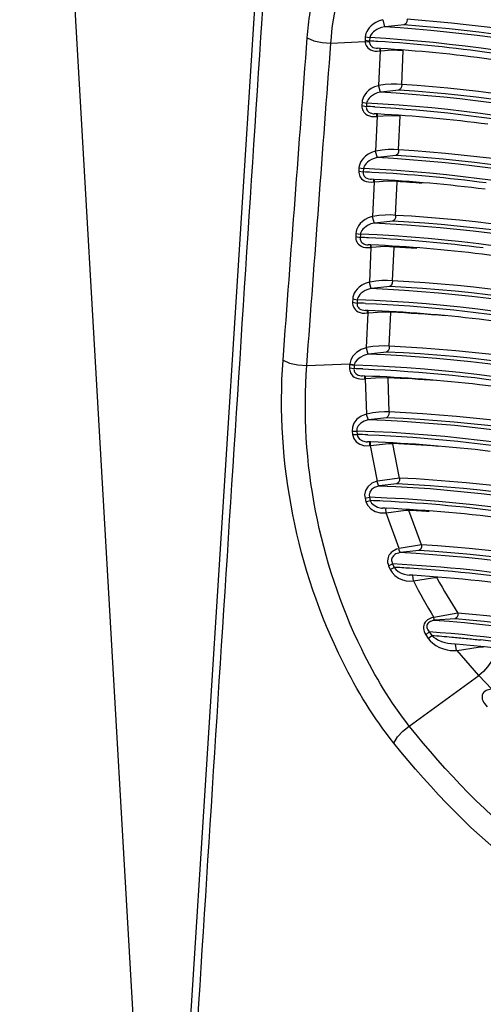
# Paper-space layout 'Sheet' of a CAD drawing. Header units: inches. Extents: x 0.2 to 10.8, y 0.2 to 8.3.
# Tile 311 of 545: x 5.2278 to 5.2668, y 7.1575 to 7.2403. Entities that reach past the tile are written whole.
import ezdxf

# ---------------------------------------------------------------- set-up
doc = ezdxf.new("R2010")
doc.units = ezdxf.units.IN
doc.header["$MEASUREMENT"] = 0
doc.layers.get('0').update_dxf_attribs({"lineweight": 5})
doc.layers.add('02___PRT_ALL_AXES', color=7, linetype='Continuous')

psp = doc.layouts.new('Sheet')

# ---------------------------------------------------------------- linework, layer by layer
at = {"color": 0, "linetype": 'ByBlock', "lineweight": -3}
for p, q in [((5.247815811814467, 7.245639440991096), (5.241678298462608, 7.149344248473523)), ((5.258321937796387, 7.240284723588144), (5.258466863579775, 7.239690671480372)), ((5.260130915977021, 7.239846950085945), (5.258515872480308, 7.239700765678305)), ((5.256843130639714, 7.238857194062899), (5.25682484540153, 7.238570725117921)), ((5.256843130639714, 7.238857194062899), (5.257220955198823, 7.238780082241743)), ((5.257220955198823, 7.238780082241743), (5.257203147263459, 7.238501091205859)), ((5.253952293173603, 7.23833062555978), (5.256826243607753, 7.238445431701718)), ((5.25682484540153, 7.238570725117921), (5.256826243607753, 7.238445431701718)), ((5.25682484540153, 7.238570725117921), (5.257203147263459, 7.238501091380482)), ((5.256826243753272, 7.238445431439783), (5.257196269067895, 7.238420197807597)), ((5.257203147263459, 7.238501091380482), (5.257196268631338, 7.23842019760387)), ((5.257854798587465, 7.237641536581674), (5.258089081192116, 7.237660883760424)), ((5.258098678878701, 7.237869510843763), (5.257862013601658, 7.237883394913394)), ((5.258100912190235, 7.237855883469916), (5.257862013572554, 7.237883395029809)), ((5.25799874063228, 7.234752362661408), (5.258136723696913, 7.237668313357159)), ((5.258089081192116, 7.237660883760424), (5.258089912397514, 7.237857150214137)), ((5.258136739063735, 7.237668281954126), (5.258136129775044, 7.237851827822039)), ((5.258177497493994, 7.237672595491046), (5.259076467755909, 7.237743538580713)), ((5.259076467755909, 7.237743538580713), (5.260046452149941, 7.237703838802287)), ((5.259911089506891, 7.234843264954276), (5.260046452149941, 7.237703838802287)), ((5.25795096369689, 7.234742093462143), (5.258102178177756, 7.234197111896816)), ((5.259682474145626, 7.234364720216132), (5.258149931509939, 7.234207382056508)), ((5.256577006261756, 7.233343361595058), (5.256563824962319, 7.23306480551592)), ((5.256563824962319, 7.23306480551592), (5.256942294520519, 7.232998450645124)), ((5.256577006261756, 7.233343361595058), (5.256955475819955, 7.233277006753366)), ((5.256955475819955, 7.233277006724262), (5.256942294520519, 7.232998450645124)), ((5.257594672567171, 7.232139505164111), (5.257828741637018, 7.232159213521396)), ((5.257837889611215, 7.232368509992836), (5.257604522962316, 7.232381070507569)), ((5.257840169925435, 7.232354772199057), (5.257604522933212, 7.232381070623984)), ((5.257738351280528, 7.229249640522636), (5.257876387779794, 7.232166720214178)), ((5.257828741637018, 7.232159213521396), (5.257829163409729, 7.232356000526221)), ((5.25787640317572, 7.232166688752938), (5.257875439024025, 7.232350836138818)), ((5.257916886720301, 7.232171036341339), (5.258829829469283, 7.232244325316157)), ((5.258829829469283, 7.232244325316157), (5.259786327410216, 7.232206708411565)), ((5.259650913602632, 7.229345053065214), (5.259786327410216, 7.232206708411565)), ((5.257690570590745, 7.229239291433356), (5.257842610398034, 7.228694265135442)), ((5.259423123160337, 7.228866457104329), (5.257890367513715, 7.228704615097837)), ((5.256316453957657, 7.227837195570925), (5.256303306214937, 7.227559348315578)), ((5.256303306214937, 7.227559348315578), (5.256681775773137, 7.227492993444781)), ((5.256316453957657, 7.227837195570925), (5.256694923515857, 7.227770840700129)), ((5.256694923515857, 7.227770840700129), (5.256681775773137, 7.227492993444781)), ((5.257334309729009, 7.226634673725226), (5.257568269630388, 7.226654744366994)), ((5.257578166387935, 7.226864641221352), (5.257346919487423, 7.226875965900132)), ((5.257580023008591, 7.226853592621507), (5.257346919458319, 7.226875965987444)), ((5.257477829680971, 7.22374412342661), (5.257615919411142, 7.226662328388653)), ((5.257568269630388, 7.226654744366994), (5.257568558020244, 7.226854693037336)), ((5.257615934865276, 7.226662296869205), (5.257614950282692, 7.226850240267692)), ((5.257656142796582, 7.226666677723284), (5.258707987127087, 7.226745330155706)), ((5.258707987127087, 7.226745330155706), (5.259526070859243, 7.226706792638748)), ((5.259390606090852, 7.22384406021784), (5.259524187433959, 7.226666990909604)), ((5.257430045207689, 7.223733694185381), (5.257582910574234, 7.223188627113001)), ((5.259163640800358, 7.223365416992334), (5.257630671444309, 7.223199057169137)), ((5.256055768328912, 7.22232821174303), (5.256042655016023, 7.222051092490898)), ((5.256055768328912, 7.22232821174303), (5.256434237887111, 7.222261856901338)), ((5.256434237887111, 7.222261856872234), (5.256421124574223, 7.221984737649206)), ((5.256042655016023, 7.222051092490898), (5.256421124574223, 7.221984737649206)), ((5.257073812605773, 7.221127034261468), (5.257307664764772, 7.221147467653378)), ((5.257317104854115, 7.22135802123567), (5.257089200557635, 7.221368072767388)), ((5.257318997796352, 7.221346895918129), (5.257089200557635, 7.221368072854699)), ((5.25721717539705, 7.218235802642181), (5.257355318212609, 7.221155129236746)), ((5.257307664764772, 7.221147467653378), (5.257307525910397, 7.221347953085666)), ((5.257355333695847, 7.221155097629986), (5.25735397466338, 7.221343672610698)), ((5.257395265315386, 7.221159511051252), (5.258478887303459, 7.221240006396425)), ((5.258478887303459, 7.221240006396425), (5.259265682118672, 7.221204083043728)), ((5.2591301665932, 7.218340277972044), (5.259263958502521, 7.221167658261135)), ((5.257169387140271, 7.218225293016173), (5.25732307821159, 7.217680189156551)), ((5.258904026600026, 7.217861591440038), (5.257370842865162, 7.217690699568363)), ((5.255794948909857, 7.216816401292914), (5.255781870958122, 7.216540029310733)), ((5.255781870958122, 7.216540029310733), (5.256160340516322, 7.216473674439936)), ((5.255794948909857, 7.216816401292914), (5.256173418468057, 7.216750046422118)), ((5.256173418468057, 7.216750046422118), (5.256160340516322, 7.216473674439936)), ((5.256813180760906, 7.215616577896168), (5.257046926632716, 7.215637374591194)), ((5.257055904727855, 7.215848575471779), (5.25683136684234, 7.215857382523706)), ((5.257057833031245, 7.215837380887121), (5.256831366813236, 7.215857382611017)), ((5.256956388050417, 7.2127246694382), (5.257094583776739, 7.215645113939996)), ((5.257046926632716, 7.215637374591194), (5.257046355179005, 7.215838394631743)), ((5.257094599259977, 7.215645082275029), (5.257092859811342, 7.215834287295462)), ((5.257134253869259, 7.215649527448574), (5.258250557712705, 7.215732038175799)), ((5.258250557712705, 7.215732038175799), (5.259005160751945, 7.215698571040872)), ((5.25886959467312, 7.212833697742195), (5.259003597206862, 7.215665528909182)), ((5.256908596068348, 7.212714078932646), (5.257063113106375, 7.212168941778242)), ((5.258644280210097, 7.212354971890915), (5.25711088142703, 7.21217953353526)), ((5.251929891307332, 7.211228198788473), (5.255539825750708, 7.211372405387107)), ((5.255534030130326, 7.211300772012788), (5.255522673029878, 7.211021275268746)), ((5.255522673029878, 7.211021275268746), (5.255901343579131, 7.210959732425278)), ((5.255539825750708, 7.211372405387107), (5.255534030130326, 7.211300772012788)), ((5.255534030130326, 7.211300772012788), (5.255912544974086, 7.211235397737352)), ((5.255539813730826, 7.211372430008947), (5.255921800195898, 7.211282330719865)), ((5.255912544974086, 7.211235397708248), (5.255901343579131, 7.210959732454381)), ((5.256592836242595, 7.210083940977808), (5.256813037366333, 7.210104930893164)), ((5.256821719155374, 7.210335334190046), (5.256600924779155, 7.21034296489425)), ((5.256823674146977, 7.210324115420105), (5.256600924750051, 7.210342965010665)), ((5.256813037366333, 7.210104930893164), (5.256812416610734, 7.210338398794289)), ((5.256860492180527, 7.210112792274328), (5.256857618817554, 7.210321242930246)), ((5.256976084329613, 7.207140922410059), (5.256860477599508, 7.210112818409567)), ((5.256904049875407, 7.210118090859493), (5.258129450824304, 7.210213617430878)), ((5.258129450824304, 7.210213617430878), (5.258758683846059, 7.210189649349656)), ((5.258846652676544, 7.207314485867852), (5.258758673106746, 7.210160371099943)), ((5.256929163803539, 7.207130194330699), (5.257082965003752, 7.20664547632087)), ((5.258621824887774, 7.206835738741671), (5.257129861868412, 7.206656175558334)), ((5.255747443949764, 7.205693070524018), (5.256123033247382, 7.205704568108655)), ((5.255747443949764, 7.205693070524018), (5.255781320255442, 7.205412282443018)), ((5.256123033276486, 7.205704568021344), (5.256156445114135, 7.205427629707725)), ((5.255781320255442, 7.205412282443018), (5.256156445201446, 7.205427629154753)), ((5.256794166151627, 7.204480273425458), (5.257243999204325, 7.204487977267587)), ((5.257248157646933, 7.20478611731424), (5.257022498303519, 7.204805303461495)), ((5.25724620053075, 7.204797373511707), (5.257022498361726, 7.204805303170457)), ((5.257243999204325, 7.204487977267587), (5.257233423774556, 7.204790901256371)), ((5.257291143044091, 7.204495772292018), (5.257279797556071, 7.204783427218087)), ((5.257291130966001, 7.204495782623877), (5.258806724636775, 7.204653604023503)), ((5.257878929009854, 7.201506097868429), (5.257291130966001, 7.204495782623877)), ((5.258806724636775, 7.204653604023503), (5.259155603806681, 7.204652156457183)), ((5.259730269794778, 7.201755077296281), (5.259160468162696, 7.204623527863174)), ((5.259730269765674, 7.201755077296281), (5.257878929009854, 7.201506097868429)), ((5.257832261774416, 7.201495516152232), (5.257972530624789, 7.201090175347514)), ((5.259504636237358, 7.201276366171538), (5.258019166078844, 7.201100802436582)), ((5.256830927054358, 7.200056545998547), (5.257191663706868, 7.20014531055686)), ((5.256830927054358, 7.200056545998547), (5.256908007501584, 7.199772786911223)), ((5.25719166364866, 7.200145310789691), (5.25726768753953, 7.199865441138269)), ((5.256908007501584, 7.199772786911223), (5.257267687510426, 7.199865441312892)), ((5.258550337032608, 7.19921180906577), (5.258308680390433, 7.199233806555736)), ((5.258548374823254, 7.199223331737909), (5.258308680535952, 7.199233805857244)), ((5.258610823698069, 7.198843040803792), (5.258584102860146, 7.199208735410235)), ((5.258610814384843, 7.198843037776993), (5.260246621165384, 7.199057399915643)), ((5.260246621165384, 7.199057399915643), (5.260486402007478, 7.199070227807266)), ((5.258108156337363, 7.19882892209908), (5.25856302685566, 7.198835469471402)), ((5.259690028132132, 7.195824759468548), (5.258610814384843, 7.198843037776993)), ((5.261571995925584, 7.196139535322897), (5.260498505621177, 7.199034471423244)), ((5.259642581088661, 7.195814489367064), (5.259755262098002, 7.195489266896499)), ((5.261571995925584, 7.196139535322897), (5.259690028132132, 7.195824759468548)), ((5.261344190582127, 7.195660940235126), (5.259802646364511, 7.195499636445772)), ((5.25881259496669, 7.194373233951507), (5.259146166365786, 7.194539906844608)), ((5.25881259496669, 7.194373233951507), (5.258939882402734, 7.194083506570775)), ((5.258939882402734, 7.194083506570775), (5.259271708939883, 7.194254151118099)), ((5.259146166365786, 7.194539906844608), (5.259271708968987, 7.194254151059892)), ((5.26081081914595, 7.193571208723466), (5.260534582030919, 7.193602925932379)), ((5.260808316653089, 7.193586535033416), (5.260534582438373, 7.193602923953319)), ((5.260901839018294, 7.193127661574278), (5.260857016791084, 7.193565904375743)), ((5.260901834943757, 7.193127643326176), (5.262491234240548, 7.193378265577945)), ((5.262491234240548, 7.193378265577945), (5.262855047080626, 7.19341302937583)), ((5.260587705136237, 7.193103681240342), (5.260852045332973, 7.193120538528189)), ((5.262572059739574, 7.190038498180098), (5.262639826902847, 7.189794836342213)), ((5.264637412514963, 7.190409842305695), (5.262622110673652, 7.190048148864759)), ((5.264405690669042, 7.189931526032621), (5.262689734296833, 7.189804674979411)), ((5.261944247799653, 7.188587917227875), (5.262234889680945, 7.188833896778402)), ((5.261944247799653, 7.188587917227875), (5.262147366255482, 7.188285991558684)), ((5.262147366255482, 7.188285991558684), (5.262435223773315, 7.188536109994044)), ((5.262234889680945, 7.188833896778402), (5.262435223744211, 7.188536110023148)), ((5.264431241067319, 7.187788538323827), (5.264072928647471, 7.187836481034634)), ((5.264428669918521, 7.187805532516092), (5.264072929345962, 7.187836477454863)), ((5.264513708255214, 7.187261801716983), (5.264448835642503, 7.187786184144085)), ((5.264568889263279, 7.187267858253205), (5.266337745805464, 7.187533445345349)), ((5.266337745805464, 7.187533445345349), (5.266797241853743, 7.187576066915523)), ((5.263979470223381, 7.187271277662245), (5.264513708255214, 7.187261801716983)), ((5.266385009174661, 7.185167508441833), (5.264568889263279, 7.187267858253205)), ((5.260547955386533, 7.180913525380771), (5.266385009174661, 7.185167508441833)), ((5.267500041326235, 7.184026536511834), (5.266385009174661, 7.185167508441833))]:
    psp.add_line(p, q, dxfattribs=at)
for points in [[(5.258321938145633, 7.24028472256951), (5.258002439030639, 7.240187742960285), (5.257733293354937, 7.240059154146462), (5.257508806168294, 7.239913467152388), (5.257323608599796, 7.239758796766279), (5.257173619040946, 7.239600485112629), (5.257055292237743, 7.239442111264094), (5.256965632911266, 7.239286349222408), (5.256901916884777, 7.23913511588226), (5.256861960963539, 7.23899113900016), (5.256843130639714, 7.238857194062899)], [(5.258466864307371, 7.239690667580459), (5.258213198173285, 7.239630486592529), (5.257995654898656, 7.239549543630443), (5.257811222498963, 7.239457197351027), (5.257656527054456, 7.239358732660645), (5.257528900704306, 7.239257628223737), (5.257425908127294, 7.239156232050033), (5.257345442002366, 7.239056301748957), (5.257285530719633, 7.23895910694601), (5.25724465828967, 7.238866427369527), (5.257220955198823, 7.238780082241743)], [(5.260360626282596, 7.240325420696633), (5.260351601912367, 7.240123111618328), (5.260267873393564, 7.239948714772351), (5.260130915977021, 7.239846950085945)], [(5.251964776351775, 7.238757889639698), (5.252513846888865, 7.238524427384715), (5.253208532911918, 7.238375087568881), (5.253952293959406, 7.23833062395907)], [(5.256826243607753, 7.238445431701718), (5.256842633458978, 7.238334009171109), (5.256872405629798, 7.238229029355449), (5.256916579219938, 7.238127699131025), (5.256977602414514, 7.238028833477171), (5.257059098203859, 7.237932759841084), (5.257164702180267, 7.23784220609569), (5.257296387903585, 7.237762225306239), (5.257454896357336, 7.237698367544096), (5.257641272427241, 7.237656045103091), (5.257854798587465, 7.237641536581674)], [(5.257196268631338, 7.23842019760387), (5.257201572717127, 7.238346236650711), (5.257217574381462, 7.238276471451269), (5.257244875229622, 7.238209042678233), (5.25728528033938, 7.238143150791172), (5.257341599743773, 7.238078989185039), (5.25741681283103, 7.238018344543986), (5.25751276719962, 7.237964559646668), (5.257630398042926, 7.237921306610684), (5.257770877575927, 7.23789216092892), (5.257862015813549, 7.23788339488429)], [(5.257950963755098, 7.234742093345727), (5.257622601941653, 7.234638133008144), (5.257348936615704, 7.234496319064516), (5.257125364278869, 7.234333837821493), (5.256946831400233, 7.234161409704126), (5.256808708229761, 7.233986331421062), (5.256706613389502, 7.233813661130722), (5.256636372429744, 7.233646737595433), (5.256594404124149, 7.233488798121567), (5.256577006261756, 7.233343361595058)], [(5.259911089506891, 7.234843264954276), (5.259509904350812, 7.234877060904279), (5.25903351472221, 7.23487196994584), (5.25851749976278, 7.234829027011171), (5.25799874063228, 7.234752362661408)], [(5.259911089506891, 7.234843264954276), (5.259902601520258, 7.234640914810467), (5.259819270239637, 7.234466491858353), (5.259682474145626, 7.234364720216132)], [(5.258102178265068, 7.234197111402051), (5.25784332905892, 7.234130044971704), (5.25762398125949, 7.234037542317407), (5.257441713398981, 7.233931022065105), (5.257293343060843, 7.233817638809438), (5.257175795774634, 7.23370226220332), (5.257086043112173, 7.233588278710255), (5.257021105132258, 7.233477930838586), (5.256978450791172, 7.233373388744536), (5.256955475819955, 7.233277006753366)], [(5.256563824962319, 7.23306480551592), (5.256565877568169, 7.232942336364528), (5.256582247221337, 7.232831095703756), (5.256611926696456, 7.232726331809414), (5.256656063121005, 7.232624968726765), (5.256717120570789, 7.232525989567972), (5.256798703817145, 7.232429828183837), (5.256904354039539, 7.23233931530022), (5.257036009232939, 7.232259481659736), (5.257194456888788, 7.232195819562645), (5.257380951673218, 7.232153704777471), (5.257594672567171, 7.232139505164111)], [(5.256942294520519, 7.232998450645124), (5.256935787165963, 7.232917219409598), (5.256941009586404, 7.232843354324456), (5.256956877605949, 7.232773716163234), (5.256984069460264, 7.232706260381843), (5.257024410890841, 7.232640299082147), (5.257080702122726, 7.232576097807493), (5.257155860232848, 7.232515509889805), (5.257251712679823, 7.232461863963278), (5.257369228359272, 7.232418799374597), (5.257509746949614, 7.232389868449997), (5.257604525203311, 7.232381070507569)], [(5.257690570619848, 7.229239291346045), (5.257361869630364, 7.229134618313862), (5.257088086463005, 7.228992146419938), (5.2568645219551, 7.228829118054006), (5.256686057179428, 7.228656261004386), (5.256548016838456, 7.22848085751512), (5.256445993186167, 7.22830794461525), (5.256375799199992, 7.228140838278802), (5.256333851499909, 7.227982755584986), (5.256316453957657, 7.227837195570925)], [(5.259650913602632, 7.229345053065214), (5.259249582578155, 7.229377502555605), (5.258773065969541, 7.229371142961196), (5.258257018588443, 7.229327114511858), (5.257738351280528, 7.229249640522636)], [(5.259650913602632, 7.229345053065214), (5.259642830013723, 7.229142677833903), (5.259559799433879, 7.228968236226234), (5.259423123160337, 7.228866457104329)], [(5.257842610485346, 7.228694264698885), (5.257583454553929, 7.228626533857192), (5.257363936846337, 7.228533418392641), (5.257181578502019, 7.228426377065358), (5.257033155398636, 7.228312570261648), (5.256915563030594, 7.228196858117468), (5.25682575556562, 7.22808261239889), (5.256760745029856, 7.227972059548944), (5.256718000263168, 7.227867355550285), (5.256694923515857, 7.227770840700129)], [(5.256303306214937, 7.227559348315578), (5.256305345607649, 7.227436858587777), (5.256321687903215, 7.227325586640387), (5.256351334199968, 7.227220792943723), (5.256395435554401, 7.227119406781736), (5.256456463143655, 7.227020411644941), (5.256538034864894, 7.226924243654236), (5.256643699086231, 7.226833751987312), (5.256775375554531, 7.226753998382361), (5.25693384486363, 7.226690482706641), (5.257120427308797, 7.226648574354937), (5.257334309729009, 7.226634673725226)], [(5.256681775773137, 7.227492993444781), (5.256675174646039, 7.227411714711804), (5.256680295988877, 7.22733780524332), (5.256696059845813, 7.227268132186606), (5.256723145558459, 7.227200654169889), (5.25676338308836, 7.227134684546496), (5.256819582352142, 7.227070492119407), (5.256894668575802, 7.227009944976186), (5.256990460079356, 7.226956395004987), (5.257107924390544, 7.226913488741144), (5.257248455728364, 7.226884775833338), (5.257346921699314, 7.226875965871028)], [(5.257430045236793, 7.223733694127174), (5.257101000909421, 7.223628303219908), (5.256827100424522, 7.223485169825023), (5.2566035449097, 7.223321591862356), (5.256425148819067, 7.22314830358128), (5.25628719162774, 7.22297257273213), (5.256185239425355, 7.222799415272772), (5.256115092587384, 7.222632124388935), (5.256073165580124, 7.222473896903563), (5.256055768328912, 7.22232821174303)], [(5.257582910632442, 7.223188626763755), (5.257323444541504, 7.223120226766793), (5.257103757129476, 7.223026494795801), (5.256921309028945, 7.222918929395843), (5.256772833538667, 7.222804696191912), (5.256655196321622, 7.222688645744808), (5.256565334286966, 7.22257413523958), (5.256500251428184, 7.222463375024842), (5.256457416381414, 7.222358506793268), (5.256434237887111, 7.222261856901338)], [(5.259390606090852, 7.22384406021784), (5.2589891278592, 7.223875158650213), (5.258512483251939, 7.22386752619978), (5.257996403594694, 7.223822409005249), (5.257477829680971, 7.22374412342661)], [(5.259390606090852, 7.22384406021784), (5.259382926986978, 7.223641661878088), (5.259300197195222, 7.223467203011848), (5.259163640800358, 7.223365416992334)], [(5.256042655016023, 7.222051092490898), (5.256044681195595, 7.221928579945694), (5.256060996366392, 7.221817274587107), (5.256090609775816, 7.221712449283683), (5.256134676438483, 7.22161103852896), (5.25619567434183, 7.221512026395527), (5.256277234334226, 7.221415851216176), (5.256382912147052, 7.221325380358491), (5.256514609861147, 7.221245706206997), (5.256673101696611, 7.221182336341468), (5.256859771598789, 7.221140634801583), (5.257073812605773, 7.221127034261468)], [(5.256421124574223, 7.221984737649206), (5.256414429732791, 7.221903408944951), (5.256419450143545, 7.221829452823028), (5.256435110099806, 7.221759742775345), (5.25646208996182, 7.221692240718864), (5.256502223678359, 7.221626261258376), (5.256558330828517, 7.221562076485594), (5.256633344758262, 7.221501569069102), (5.256729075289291, 7.221448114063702), (5.256846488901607, 7.221405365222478), (5.256987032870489, 7.221376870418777), (5.257089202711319, 7.221368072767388)], [(5.257169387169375, 7.218225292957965), (5.256839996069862, 7.21811917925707), (5.256565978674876, 7.217975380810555), (5.256342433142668, 7.21781125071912), (5.25616410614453, 7.217637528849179), (5.256026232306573, 7.217461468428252), (5.25592435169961, 7.217288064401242), (5.255854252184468, 7.217120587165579), (5.255812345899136, 7.216962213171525), (5.255794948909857, 7.216816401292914)], [(5.2591301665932, 7.218340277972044), (5.258728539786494, 7.218370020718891), (5.258251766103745, 7.218361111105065), (5.257735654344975, 7.218314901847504), (5.25721717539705, 7.218235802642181)], [(5.2591301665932, 7.218340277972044), (5.259122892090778, 7.218137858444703), (5.259040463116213, 7.217963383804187), (5.258904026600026, 7.217861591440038)], [(5.257323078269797, 7.217680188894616), (5.257063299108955, 7.217611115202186), (5.256843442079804, 7.21751676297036), (5.256660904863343, 7.217408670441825), (5.256512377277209, 7.217294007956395), (5.256394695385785, 7.217177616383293), (5.25630477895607, 7.217062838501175), (5.256239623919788, 7.216951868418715), (5.256196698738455, 7.216846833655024), (5.256173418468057, 7.216750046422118)], [(5.255781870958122, 7.216540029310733), (5.25578388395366, 7.216417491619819), (5.255800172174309, 7.216306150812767), (5.255829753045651, 7.216201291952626), (5.255873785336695, 7.216099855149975), (5.255934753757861, 7.216000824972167), (5.25601630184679, 7.215904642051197), (5.25612199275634, 7.215814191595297), (5.256253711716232, 7.21573459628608), (5.256412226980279, 7.215671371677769), (5.256598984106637, 7.215629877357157), (5.256813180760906, 7.215616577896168)], [(5.256160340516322, 7.216473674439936), (5.256153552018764, 7.216392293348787), (5.256158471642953, 7.216318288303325), (5.256174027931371, 7.216248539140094), (5.256200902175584, 7.216181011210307), (5.256240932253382, 7.216115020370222), (5.256296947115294, 7.216050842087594), (5.256371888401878, 7.2159903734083), (5.256467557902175, 7.215937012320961), (5.256584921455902, 7.215894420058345), (5.25672547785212, 7.215866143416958), (5.256831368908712, 7.21585738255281)], [(5.256908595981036, 7.212714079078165), (5.256491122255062, 7.212566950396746), (5.256102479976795, 7.212316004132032), (5.255808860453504, 7.212008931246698), (5.255623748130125, 7.211687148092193), (5.255539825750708, 7.211372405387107)], [(5.25886959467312, 7.212833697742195), (5.258467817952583, 7.212862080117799), (5.257990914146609, 7.212851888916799), (5.257474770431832, 7.212804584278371), (5.256956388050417, 7.2127246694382)], [(5.25886959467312, 7.212833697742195), (5.25886272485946, 7.212631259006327), (5.258780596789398, 7.212456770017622), (5.258644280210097, 7.212354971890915)], [(5.249933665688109, 7.21165843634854), (5.250483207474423, 7.211422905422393), (5.251181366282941, 7.211272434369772), (5.251929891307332, 7.211228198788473)], [(5.257063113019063, 7.212168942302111), (5.256733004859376, 7.21207274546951), (5.256417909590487, 7.211907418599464), (5.25617178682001, 7.211704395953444), (5.256007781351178, 7.211491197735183), (5.255921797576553, 7.211282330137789)], [(5.255522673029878, 7.211021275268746), (5.255525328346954, 7.210906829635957), (5.255540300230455, 7.210802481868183), (5.255566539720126, 7.210704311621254), (5.255604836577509, 7.210609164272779), (5.255656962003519, 7.210515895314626), (5.255725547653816, 7.210424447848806), (5.255813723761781, 7.210336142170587), (5.255923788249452, 7.210254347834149), (5.256056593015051, 7.21018361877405), (5.25621246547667, 7.210128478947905), (5.256391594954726, 7.210093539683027), (5.256592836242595, 7.210083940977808)], [(5.255901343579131, 7.210959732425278), (5.255896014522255, 7.210884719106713), (5.255900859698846, 7.210816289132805), (5.255914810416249, 7.210751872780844), (5.255938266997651, 7.210689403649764), (5.255972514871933, 7.21062812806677), (5.256019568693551, 7.210568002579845), (5.256081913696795, 7.210509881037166), (5.256161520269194, 7.210455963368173), (5.25625930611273, 7.210409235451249), (5.256375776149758, 7.210372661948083), (5.256511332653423, 7.210349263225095), (5.256600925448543, 7.210342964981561)], [(5.256929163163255, 7.207130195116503), (5.256501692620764, 7.206967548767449), (5.256142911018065, 7.206701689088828), (5.255892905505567, 7.206375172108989), (5.255763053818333, 7.206028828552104), (5.255747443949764, 7.205693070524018)], [(5.257082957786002, 7.206645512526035), (5.256747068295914, 7.206539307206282), (5.256461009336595, 7.206365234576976), (5.256257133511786, 7.20615119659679), (5.256145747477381, 7.205924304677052), (5.256123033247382, 7.205704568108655)], [(5.25884665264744, 7.207314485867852), (5.258459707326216, 7.207324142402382), (5.257997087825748, 7.207296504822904), (5.25749091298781, 7.207233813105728), (5.256976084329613, 7.207140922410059)], [(5.25884665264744, 7.207314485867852), (5.258840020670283, 7.207112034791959), (5.258758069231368, 7.206937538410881), (5.258621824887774, 7.206835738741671)], [(5.255781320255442, 7.205412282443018), (5.25587742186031, 7.205092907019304), (5.256082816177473, 7.204813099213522), (5.256392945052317, 7.20459856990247), (5.256794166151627, 7.204480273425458)], [(5.256156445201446, 7.205427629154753), (5.256220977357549, 7.205218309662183), (5.256371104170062, 7.205034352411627), (5.256604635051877, 7.204892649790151), (5.256911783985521, 7.20481375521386), (5.257022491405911, 7.204805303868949)], [(5.259730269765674, 7.201755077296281), (5.259723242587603, 7.201552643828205), (5.259640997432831, 7.201378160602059), (5.259504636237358, 7.201276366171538)], [(5.25783226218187, 7.201495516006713), (5.257387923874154, 7.201316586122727), (5.257059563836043, 7.201035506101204), (5.256863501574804, 7.200701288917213), (5.256795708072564, 7.200361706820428), (5.256830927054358, 7.200056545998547)], [(5.257972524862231, 7.201090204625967), (5.257626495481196, 7.200973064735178), (5.257370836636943, 7.200788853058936), (5.257217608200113, 7.200569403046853), (5.25716431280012, 7.20034605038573), (5.257191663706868, 7.20014531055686)], [(5.256908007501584, 7.199772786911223), (5.2570528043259, 7.199454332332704), (5.257310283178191, 7.19916783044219), (5.257672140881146, 7.198947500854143), (5.258108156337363, 7.19882892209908)], [(5.257267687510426, 7.199865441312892), (5.257381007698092, 7.199655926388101), (5.257582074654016, 7.199467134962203), (5.257865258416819, 7.199321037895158), (5.258206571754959, 7.199241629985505), (5.258308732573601, 7.199233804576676)], [(5.259642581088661, 7.195814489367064), (5.259479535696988, 7.1957692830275), (5.259335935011, 7.195710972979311), (5.259212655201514, 7.195643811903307), (5.259106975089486, 7.195570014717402), (5.259014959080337, 7.195489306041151), (5.258933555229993, 7.19539963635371), (5.258862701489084, 7.195299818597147), (5.258803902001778, 7.195189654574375), (5.258759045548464, 7.195069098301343), (5.258730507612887, 7.194939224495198), (5.258720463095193, 7.194802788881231), (5.258730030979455, 7.194663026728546), (5.258760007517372, 7.194520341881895), (5.25881259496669, 7.194373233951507)], [(5.261571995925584, 7.196139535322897), (5.261563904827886, 7.195937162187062), (5.26148086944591, 7.195762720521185), (5.261344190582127, 7.195660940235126)], [(5.259755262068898, 7.19548926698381), (5.259628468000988, 7.195459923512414), (5.259517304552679, 7.195421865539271), (5.259422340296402, 7.195377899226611), (5.25934137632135, 7.195329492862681), (5.259271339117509, 7.195276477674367), (5.259209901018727, 7.195217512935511), (5.259157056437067, 7.195151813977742), (5.25911400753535, 7.195079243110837), (5.259082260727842, 7.194999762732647), (5.259063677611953, 7.194914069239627), (5.259059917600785, 7.194823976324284), (5.259071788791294, 7.194731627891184), (5.259099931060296, 7.194637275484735), (5.259146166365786, 7.194539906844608)], [(5.258939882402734, 7.194083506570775), (5.259102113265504, 7.193812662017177), (5.259344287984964, 7.193560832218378), (5.259649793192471, 7.193352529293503), (5.259978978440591, 7.193208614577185), (5.260295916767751, 7.193129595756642), (5.260587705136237, 7.193103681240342)], [(5.259271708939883, 7.194254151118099), (5.259409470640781, 7.194074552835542), (5.259610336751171, 7.193907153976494), (5.259860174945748, 7.193768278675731), (5.260126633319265, 7.193671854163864), (5.260381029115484, 7.193618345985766), (5.260534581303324, 7.193602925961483)], [(5.262572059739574, 7.19003849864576), (5.262428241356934, 7.190003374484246), (5.262299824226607, 7.189957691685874), (5.262181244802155, 7.189900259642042), (5.262070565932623, 7.189828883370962), (5.261969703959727, 7.189741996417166), (5.261881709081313, 7.189638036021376), (5.261811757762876, 7.189517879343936), (5.261765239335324, 7.189387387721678), (5.261743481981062, 7.189253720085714), (5.261744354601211, 7.189120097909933), (5.26176564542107, 7.188986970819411), (5.261805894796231, 7.188854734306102), (5.261864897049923, 7.1887223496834), (5.261944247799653, 7.188587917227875)], [(5.264637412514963, 7.190409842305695), (5.264627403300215, 7.190207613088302), (5.264542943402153, 7.19003327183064), (5.264405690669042, 7.189931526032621)], [(5.262639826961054, 7.189794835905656), (5.262526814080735, 7.189772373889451), (5.262426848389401, 7.189742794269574), (5.262335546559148, 7.189705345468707), (5.262251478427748, 7.189658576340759), (5.26217628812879, 7.189601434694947), (5.262112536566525, 7.189532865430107), (5.262064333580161, 7.18945339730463), (5.262035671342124, 7.189366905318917), (5.262027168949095, 7.189278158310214), (5.262036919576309, 7.189189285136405), (5.26206314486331, 7.189100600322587), (5.262104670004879, 7.189012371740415), (5.262161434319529, 7.188923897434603), (5.262234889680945, 7.188833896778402)], [(5.262435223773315, 7.188536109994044), (5.262586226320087, 7.188395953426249), (5.262774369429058, 7.188261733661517), (5.263003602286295, 7.188134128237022), (5.263267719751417, 7.188020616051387), (5.26353996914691, 7.187932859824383), (5.263796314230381, 7.187874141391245), (5.264029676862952, 7.187840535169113), (5.264072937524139, 7.187836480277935)], [(5.262147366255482, 7.188285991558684), (5.262315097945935, 7.18807739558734), (5.262529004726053, 7.187878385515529), (5.262793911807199, 7.187690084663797), (5.263103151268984, 7.187523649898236), (5.263425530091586, 7.187396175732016), (5.263732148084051, 7.187312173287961), (5.263979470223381, 7.187271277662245)], [(5.267608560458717, 7.186686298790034), (5.267416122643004, 7.18628630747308), (5.267134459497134, 7.185881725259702), (5.266782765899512, 7.185500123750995), (5.266385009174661, 7.185167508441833)], [(5.267442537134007, 7.18401830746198), (5.267322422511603, 7.183996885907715), (5.267213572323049, 7.183969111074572), (5.267111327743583, 7.183933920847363), (5.26701097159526, 7.183888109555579), (5.266912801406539, 7.183827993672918), (5.26682228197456, 7.183751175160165), (5.266746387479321, 7.183656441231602), (5.266692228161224, 7.183544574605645), (5.266665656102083, 7.183421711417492), (5.266666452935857, 7.183298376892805), (5.266689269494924, 7.183178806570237), (5.266731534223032, 7.183058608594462), (5.266794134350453, 7.182933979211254), (5.266877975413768, 7.18280496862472), (5.266982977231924, 7.182673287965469), (5.267109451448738, 7.182539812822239)], [(5.259246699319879, 7.179484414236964), (5.25954410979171, 7.179996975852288), (5.259996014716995, 7.180493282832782), (5.260547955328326, 7.180913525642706)]]:
    psp.add_lwpolyline(points, dxfattribs=at)
for centre, radius, start, end in [((40.64888734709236, 4.923626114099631), 35.4764698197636, 176.2484720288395, 176.4042732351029), ((5.250350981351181, 7.117878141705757), 0.1208174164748, 86.40949452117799, 86.7487224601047), ((5.250063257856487, 7.114061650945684), 0.1246444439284, 81.96611961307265, 86.38736108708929), ((5.250696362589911, 7.114581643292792), 0.1235099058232, 82.21813425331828, 86.54276096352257), ((5.250688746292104, 7.112685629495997), 0.1204752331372, 86.68621728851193, 87.02459153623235), ((5.251055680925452, 7.109470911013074), 0.123084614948, 82.48042975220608, 86.81992748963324), ((5.25102605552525, 7.107514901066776), 0.1201113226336, 86.9623876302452, 87.30109731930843), ((5.250783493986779, 7.103834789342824), 0.1237991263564, 82.45969828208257, 86.94054004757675), ((5.251412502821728, 7.104347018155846), 0.1226726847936, 82.72999155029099, 87.09745281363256), ((5.251362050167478, 7.102353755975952), 0.1197379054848, 87.23848440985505, 87.57846151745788), ((5.251139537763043, 7.098713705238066), 0.1233844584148, 82.71946220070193, 87.21671479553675), ((5.251767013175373, 7.099226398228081), 0.1222576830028, 82.99426930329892, 87.37639398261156), ((5.251696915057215, 7.097211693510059), 0.1193454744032, 87.51389487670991, 87.85668380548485), ((5.252119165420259, 7.094101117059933), 0.1218475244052, 83.25956314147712, 87.65622172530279), ((5.253314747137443, 7.09492784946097), 0.120904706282, 85.13672814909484, 87.30236146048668), ((5.252028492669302, 7.092032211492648), 0.11899056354, 87.77854643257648, 88.13483343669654), ((5.252461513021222, 7.088856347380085), 0.1215572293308, 83.39099885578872, 87.92265546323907), ((5.253667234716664, 7.089955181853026), 0.1203422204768, 85.64489487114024, 87.5752014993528), ((5.25234643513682, 7.086483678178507), 0.1190049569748, 87.72988564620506, 88.1653300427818), ((5.25276288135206, 7.083073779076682), 0.1218061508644, 83.12225642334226, 87.86909758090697), ((5.253986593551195, 7.08444309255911), 0.1203201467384, 85.70823851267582, 87.53778862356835), ((5.252643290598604, 7.080389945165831), 0.1195649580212, 87.26539588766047, 87.78342636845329), ((5.252380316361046, 7.07614621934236), 0.1238164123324, 82.18128279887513, 87.23753489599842), ((5.253009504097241, 7.076661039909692), 0.122687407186, 82.44848839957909, 87.39077555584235), ((5.252802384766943, 7.070561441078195), 0.1241406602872, 81.0468240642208, 87.0708204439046), ((5.252902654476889, 7.073673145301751), 0.1207490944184, 86.35588973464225, 86.9764628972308), ((5.252534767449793, 7.068978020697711), 0.1254581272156, 81.05359874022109, 86.32450290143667), ((5.253166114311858, 7.069461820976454), 0.1243597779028, 81.30340749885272, 86.45473675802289), ((5.292970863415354, 7.209204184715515), 0.034004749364, 207.6701608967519, 207.8276466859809), ((5.291694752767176, 7.208497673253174), 0.03254641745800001, 207.7764148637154, 213.7627261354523), ((5.293116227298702, 7.209103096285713), 0.03595806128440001, 206.3772921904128, 212.0001465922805), ((5.252800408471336, 7.062254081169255), 0.1269309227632, 79.0957969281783, 85.73740643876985), ((5.25232777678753, 7.059509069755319), 0.1294268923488, 79.12797074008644, 83.69837137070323)]:
    psp.add_arc(centre, radius, start, end, dxfattribs=at)
for points, knots in [([(5.259642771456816, 7.24949602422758), (5.263173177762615, 7.249541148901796), (5.278843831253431, 7.248411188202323), (5.29386069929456, 7.242525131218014), (5.304512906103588, 7.236748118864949)], [0, 0, 0, 0, 0.2256238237, 1, 1, 1, 1]), ([(5.251964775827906, 7.238757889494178), (5.252075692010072, 7.240224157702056), (5.252622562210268, 7.244660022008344), (5.256511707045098, 7.249455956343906), (5.259642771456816, 7.24949602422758)], [0, 0, 0, 0, 0.3195411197, 1, 1, 1, 1]), ([(5.253952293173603, 7.23833062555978), (5.25405514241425, 7.239639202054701), (5.254550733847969, 7.243591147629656), (5.257974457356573, 7.247911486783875), (5.260769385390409, 7.247958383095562)], [0, 0, 0, 0, 0.3195309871, 1, 1, 1, 1]), ([(5.30927616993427, 7.231650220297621), (5.305325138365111, 7.233480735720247), (5.289994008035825, 7.23990415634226), (5.273580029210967, 7.243896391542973), (5.261358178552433, 7.24498221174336)], [0, 0, 0, 0, 0.2619316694, 1, 1, 1, 1]), ([(5.31290408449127, 7.224540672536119), (5.308426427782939, 7.226729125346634), (5.291121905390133, 7.234320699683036), (5.272357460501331, 7.238825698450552), (5.258466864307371, 7.239690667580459)], [0, 0, 0, 0, 0.2636768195, 1, 1, 1, 1]), ([(5.312695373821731, 7.225173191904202), (5.308369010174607, 7.227259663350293), (5.291629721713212, 7.234522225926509), (5.273544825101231, 7.238896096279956), (5.260130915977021, 7.239846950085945)], [0, 0, 0, 0, 0.2631782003, 1, 1, 1, 1]), ([(5.312473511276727, 7.22588361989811), (5.308182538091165, 7.227935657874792), (5.291574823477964, 7.235081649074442), (5.273654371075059, 7.239383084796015), (5.260360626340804, 7.240325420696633)], [0, 0, 0, 0, 0.2630241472, 1, 1, 1, 1]), ([(5.313288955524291, 7.223135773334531), (5.308680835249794, 7.225423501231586), (5.290891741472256, 7.233336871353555), (5.271529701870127, 7.237983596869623), (5.257220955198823, 7.238780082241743)], [0, 0, 0, 0, 0.2641633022, 1, 1, 1, 1]), ([(5.313882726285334, 7.21982325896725), (5.309442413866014, 7.221983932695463), (5.292276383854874, 7.229486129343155), (5.273682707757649, 7.233954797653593), (5.259911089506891, 7.234843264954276)], [0, 0, 0, 0, 0.2635293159, 1, 1, 1, 1]), ([(5.314059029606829, 7.218594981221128), (5.309459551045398, 7.22087263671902), (5.29170040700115, 7.228754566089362), (5.272382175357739, 7.233389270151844), (5.258102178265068, 7.234197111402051)], [0, 0, 0, 0, 0.2640822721, 1, 1, 1, 1]), ([(5.313975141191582, 7.2191718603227), (5.309509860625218, 7.221358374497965), (5.292251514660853, 7.228947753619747), (5.273539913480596, 7.233470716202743), (5.259682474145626, 7.234364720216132)], [0, 0, 0, 0, 0.2636464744, 1, 1, 1, 1]), ([(5.314251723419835, 7.217280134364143), (5.309545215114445, 7.21964016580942), (5.291389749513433, 7.227787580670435), (5.271577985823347, 7.232534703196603), (5.256955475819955, 7.233277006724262)], [0, 0, 0, 0, 0.2644912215, 1, 1, 1, 1]), ([(5.257652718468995, 7.232959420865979), (5.26233560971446, 7.232688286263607), (5.281932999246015, 7.230407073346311), (5.30087687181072, 7.223698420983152), (5.314296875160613, 7.216983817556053)], [0, 0, 0, 0, 0.238146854, 1, 1, 1, 1]), ([(5.314826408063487, 7.213375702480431), (5.310271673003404, 7.215624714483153), (5.292679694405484, 7.223415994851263), (5.27356370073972, 7.228022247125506), (5.259423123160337, 7.228866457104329)], [0, 0, 0, 0, 0.2639440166, 1, 1, 1, 1]), ([(5.314733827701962, 7.214028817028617), (5.310203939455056, 7.21625163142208), (5.292703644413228, 7.223954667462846), (5.273705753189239, 7.228505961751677), (5.259650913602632, 7.229345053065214)], [0, 0, 0, 0, 0.2638261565, 1, 1, 1, 1]), ([(5.314910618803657, 7.212795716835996), (5.310221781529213, 7.215136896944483), (5.292130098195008, 7.223223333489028), (5.272405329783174, 7.227940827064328), (5.257842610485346, 7.228694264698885)], [0, 0, 0, 0, 0.2643809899, 1, 1, 1, 1]), ([(5.315103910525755, 7.211477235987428), (5.310308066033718, 7.213901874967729), (5.291820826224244, 7.222256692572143), (5.271600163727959, 7.227086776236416), (5.256694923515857, 7.227770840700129)], [0, 0, 0, 0, 0.2647922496, 1, 1, 1, 1]), ([(5.259526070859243, 7.226706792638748), (5.259878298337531, 7.226686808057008), (5.260583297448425, 7.22664368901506), (5.261287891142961, 7.226594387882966), (5.261640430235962, 7.226568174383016)], [0, 0, 0, 0, 0.4994914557, 1, 1, 1, 1]), ([(5.315763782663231, 7.206993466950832), (5.310985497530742, 7.209399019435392), (5.292561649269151, 7.217692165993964), (5.272428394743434, 7.222492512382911), (5.257582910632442, 7.223188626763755)], [0, 0, 0, 0, 0.2646839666, 1, 1, 1, 1]), ([(5.315678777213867, 7.207576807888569), (5.311034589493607, 7.209889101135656), (5.293109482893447, 7.217884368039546), (5.273587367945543, 7.22257390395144), (5.259163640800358, 7.223365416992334)], [0, 0, 0, 0, 0.2642426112, 1, 1, 1, 1]), ([(5.315585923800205, 7.208231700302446), (5.310966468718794, 7.210517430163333), (5.293132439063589, 7.218423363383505), (5.273728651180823, 7.223057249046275), (5.259390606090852, 7.22384406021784)], [0, 0, 0, 0, 0.2641240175, 1, 1, 1, 1]), ([(5.31595779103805, 7.205671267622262), (5.311072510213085, 7.208161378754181), (5.292253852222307, 7.216725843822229), (5.271622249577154, 7.221638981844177), (5.256434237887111, 7.222261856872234)], [0, 0, 0, 0, 0.2650977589, 1, 1, 1, 1]), ([(5.259265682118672, 7.221204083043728), (5.25958352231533, 7.221187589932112), (5.260219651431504, 7.221152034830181), (5.260855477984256, 7.221111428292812), (5.261173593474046, 7.22108984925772)], [0, 0, 0, 0, 0.4995458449, 1, 1, 1, 1]), ([(5.316066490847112, 7.204938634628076), (5.312008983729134, 7.206996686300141), (5.296289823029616, 7.214250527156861), (5.27934931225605, 7.219018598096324), (5.266678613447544, 7.220571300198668)], [0, 0, 0, 0, 0.262753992, 1, 1, 1, 1]), ([(5.316434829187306, 7.202433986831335), (5.31172618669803, 7.204783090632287), (5.293560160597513, 7.212892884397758), (5.273750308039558, 7.217608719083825), (5.2591301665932, 7.218340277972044)], [0, 0, 0, 0, 0.2644197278, 1, 1, 1, 1]), ([(5.316617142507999, 7.201188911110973), (5.311749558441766, 7.203659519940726), (5.292994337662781, 7.212161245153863), (5.272451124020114, 7.217044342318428), (5.257323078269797, 7.217680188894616)], [0, 0, 0, 0, 0.2649837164, 1, 1, 1, 1]), ([(5.316528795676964, 7.201776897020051), (5.311795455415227, 7.204152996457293), (5.29353872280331, 7.212353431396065), (5.273610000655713, 7.217125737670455), (5.258904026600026, 7.217861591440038)], [0, 0, 0, 0, 0.2645400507, 1, 1, 1, 1]), ([(5.316811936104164, 7.199862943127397), (5.311837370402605, 7.202419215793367), (5.292688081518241, 7.211195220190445), (5.271643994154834, 7.216191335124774), (5.256173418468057, 7.216750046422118)], [0, 0, 0, 0, 0.2653998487, 1, 1, 1, 1]), ([(5.256873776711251, 7.216444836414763), (5.261825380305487, 7.216229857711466), (5.282614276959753, 7.214032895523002), (5.30269957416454, 7.206826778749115), (5.316855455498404, 7.199569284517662)], [0, 0, 0, 0, 0.2375496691, 1, 1, 1, 1]), ([(5.316920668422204, 7.199131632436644), (5.312773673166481, 7.201252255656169), (5.296719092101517, 7.208711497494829), (5.279379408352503, 7.213579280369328), (5.266420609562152, 7.215106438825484)], [0, 0, 0, 0, 0.2630571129, 1, 1, 1, 1]), ([(5.317382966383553, 7.195972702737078), (5.312560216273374, 7.198413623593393), (5.293971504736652, 7.20682211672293), (5.273633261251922, 7.211677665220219), (5.258644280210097, 7.212354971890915)], [0, 0, 0, 0, 0.2648405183, 1, 1, 1, 1]), ([(5.317288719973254, 7.196631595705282), (5.31249055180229, 7.199045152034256), (5.293991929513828, 7.207361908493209), (5.273772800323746, 7.212160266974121), (5.25886959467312, 7.212833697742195)], [0, 0, 0, 0, 0.2647194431, 1, 1, 1, 1]), ([(5.259246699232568, 7.17948441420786), (5.25756270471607, 7.181584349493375), (5.251645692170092, 7.191273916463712), (5.249295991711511, 7.203072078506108), (5.249933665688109, 7.21165843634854)], [0, 0, 0, 0, 0.238171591, 1, 1, 1, 1]), ([(5.317471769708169, 7.195381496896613), (5.312514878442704, 7.197917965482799), (5.293428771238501, 7.206630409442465), (5.272473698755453, 7.211596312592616), (5.257063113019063, 7.212168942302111)], [0, 0, 0, 0, 0.265284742, 1, 1, 1, 1]), ([(5.260547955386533, 7.180913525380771), (5.258976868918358, 7.182899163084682), (5.253471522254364, 7.192052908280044), (5.25131893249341, 7.203150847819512), (5.251929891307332, 7.211228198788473)], [0, 0, 0, 0, 0.2381401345, 1, 1, 1, 1]), ([(5.317667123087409, 7.194051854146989), (5.312603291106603, 7.196675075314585), (5.293123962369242, 7.205664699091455), (5.271665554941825, 7.210743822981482), (5.255912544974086, 7.211235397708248)], [0, 0, 0, 0, 0.2657031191, 1, 1, 1, 1]), ([(5.256640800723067, 7.210933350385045), (5.26167977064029, 7.21073789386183), (5.282858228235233, 7.208571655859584), (5.303316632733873, 7.201197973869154), (5.317710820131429, 7.193758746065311)], [0, 0, 0, 0, 0.2373545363, 1, 1, 1, 1]), ([(5.31777553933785, 7.193322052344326), (5.313562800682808, 7.195493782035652), (5.297262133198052, 7.2031230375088), (5.279626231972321, 7.20808409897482), (5.266451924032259, 7.209605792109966)], [0, 0, 0, 0, 0.2632882, 1, 1, 1, 1]), ([(5.318157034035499, 7.189659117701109), (5.313147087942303, 7.192236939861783), (5.293864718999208, 7.201082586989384), (5.272663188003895, 7.206105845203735), (5.257082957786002, 7.206645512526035)], [0, 0, 0, 0, 0.2654680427, 1, 1, 1, 1]), ([(5.318104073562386, 7.190234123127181), (5.313221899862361, 7.19272030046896), (5.294412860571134, 7.20127484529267), (5.27380057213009, 7.206193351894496), (5.258621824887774, 7.206835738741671)], [0, 0, 0, 0, 0.2650441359, 1, 1, 1, 1]), ([(5.318048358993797, 7.190874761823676), (5.313187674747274, 7.193336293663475), (5.294457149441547, 7.201808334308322), (5.273949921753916, 7.206675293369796), (5.258846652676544, 7.207314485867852)], [0, 0, 0, 0, 0.2649342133, 1, 1, 1, 1]), ([(5.318271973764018, 7.188369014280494), (5.313177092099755, 7.191019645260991), (5.29358319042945, 7.200098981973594), (5.271978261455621, 7.205224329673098), (5.256123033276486, 7.205704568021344)], [0, 0, 0, 0, 0.2658167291, 1, 1, 1, 1]), ([(5.257060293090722, 7.205395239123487), (5.262113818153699, 7.205194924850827), (5.283356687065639, 7.203000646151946), (5.303869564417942, 7.195572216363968), (5.318297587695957, 7.188085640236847)], [0, 0, 0, 0, 0.237304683, 1, 1, 1, 1]), ([(5.318228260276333, 7.185410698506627), (5.313424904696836, 7.187838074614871), (5.294907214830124, 7.196205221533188), (5.274659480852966, 7.201052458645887), (5.259730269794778, 7.201755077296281)], [0, 0, 0, 0, 0.2647562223, 1, 1, 1, 1]), ([(5.318190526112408, 7.184271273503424), (5.313249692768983, 7.186802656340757), (5.294223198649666, 7.195502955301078), (5.273339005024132, 7.200483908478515), (5.257972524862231, 7.201090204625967)], [0, 0, 0, 0, 0.2652439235, 1, 1, 1, 1]), ([(5.318208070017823, 7.184808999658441), (5.313389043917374, 7.187255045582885), (5.294814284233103, 7.195684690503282), (5.27448935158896, 7.200571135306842), (5.259504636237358, 7.201276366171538)], [0, 0, 0, 0, 0.2648429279, 1, 1, 1, 1]), ([(5.318124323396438, 7.183076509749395), (5.313127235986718, 7.185658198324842), (5.2938947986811, 7.19452055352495), (5.272742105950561, 7.199575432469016), (5.25719166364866, 7.200145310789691)], [0, 0, 0, 0, 0.2654927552, 1, 1, 1, 1]), ([(5.260486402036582, 7.199070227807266), (5.260775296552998, 7.19905536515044), (5.261353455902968, 7.199023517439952), (5.261931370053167, 7.198987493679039), (5.262220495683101, 7.198968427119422)], [0, 0, 0, 0, 0.4995880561, 1, 1, 1, 1]), ([(5.317650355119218, 7.180326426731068), (5.313042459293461, 7.182623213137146), (5.295251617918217, 7.190576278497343), (5.275891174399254, 7.195283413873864), (5.261571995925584, 7.196139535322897)], [0, 0, 0, 0, 0.2641203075, 1, 1, 1, 1]), ([(5.317467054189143, 7.179266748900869), (5.312727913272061, 7.181656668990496), (5.29444946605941, 7.189907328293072), (5.274489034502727, 7.194726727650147), (5.259755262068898, 7.19548926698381)], [0, 0, 0, 0, 0.2645737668, 1, 1, 1, 1]), ([(5.317554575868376, 7.179764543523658), (5.312936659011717, 7.182073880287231), (5.295109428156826, 7.190069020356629), (5.275699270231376, 7.19480267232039), (5.261344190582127, 7.195660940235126)], [0, 0, 0, 0, 0.2641829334, 1, 1, 1, 1]), ([(5.315703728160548, 7.175901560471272), (5.311500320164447, 7.177923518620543), (5.295220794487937, 7.184988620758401), (5.277678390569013, 7.189333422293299), (5.264637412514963, 7.190409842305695)], [0, 0, 0, 0, 0.2627885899, 1, 1, 1, 1]), ([(5.315931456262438, 7.174654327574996), (5.311548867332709, 7.176801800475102), (5.294599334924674, 7.184275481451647), (5.276251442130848, 7.18879941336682), (5.262639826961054, 7.189794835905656)], [0, 0, 0, 0, 0.2634032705, 1, 1, 1, 1]), ([(5.315399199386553, 7.175443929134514), (5.311201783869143, 7.177463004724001), (5.294945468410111, 7.184518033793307), (5.277428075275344, 7.188856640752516), (5.264405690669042, 7.189931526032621)], [0, 0, 0, 0, 0.2627886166, 1, 1, 1, 1]), ([(5.262435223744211, 7.188536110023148), (5.262716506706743, 7.188514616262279), (5.263279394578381, 7.188469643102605), (5.263841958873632, 7.188420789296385), (5.264123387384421, 7.188395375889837)], [0, 0, 0, 0, 0.499583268, 1, 1, 1, 1]), ([(5.264123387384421, 7.188395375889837), (5.264525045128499, 7.18835910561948), (5.265328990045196, 7.188282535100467), (5.266132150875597, 7.188198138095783), (5.266534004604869, 7.188153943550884)], [0, 0, 0, 0, 0.4993904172, 1, 1, 1, 1]), ([(5.314453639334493, 7.173473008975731), (5.310337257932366, 7.175449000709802), (5.294396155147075, 7.182364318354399), (5.27724451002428, 7.186666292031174), (5.264481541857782, 7.187800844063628)], [0, 0, 0, 0, 0.2627300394, 1, 1, 1, 1]), ([(5.309500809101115, 7.167005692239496), (5.302304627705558, 7.1626354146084), (5.281646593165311, 7.159964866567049), (5.266689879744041, 7.173205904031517), (5.260547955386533, 7.180913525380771)], [0, 0, 0, 0, 0.4607052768, 1, 1, 1, 1]), ([(5.309465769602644, 7.165216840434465), (5.302079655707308, 7.160759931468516), (5.280918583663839, 7.158089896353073), (5.265568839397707, 7.171601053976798), (5.259246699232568, 7.17948441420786)], [0, 0, 0, 0, 0.4605310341, 1, 1, 1, 1])]:
    psp.add_open_spline(points, degree=3, knots=knots, dxfattribs=at)
for points in [[(5.249933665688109, 7.21165843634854), (5.250604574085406, 7.220692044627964), (5.251281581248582, 7.229725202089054), (5.251964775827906, 7.238757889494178)], [(5.251929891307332, 7.211228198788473), (5.252597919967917, 7.220262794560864), (5.25327202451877, 7.229296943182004), (5.253952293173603, 7.23833062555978)]]:
    psp.add_open_spline(points, degree=3, dxfattribs=at)
at = {"layer": '02___PRT_ALL_AXES', "color": 0, "linetype": 'ByBlock', "lineweight": -3}
psp.add_line((5.227117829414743, 7.333394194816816), (5.241152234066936, 7.089487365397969), dxfattribs=at)

doc.saveas('drawing.dxf')
